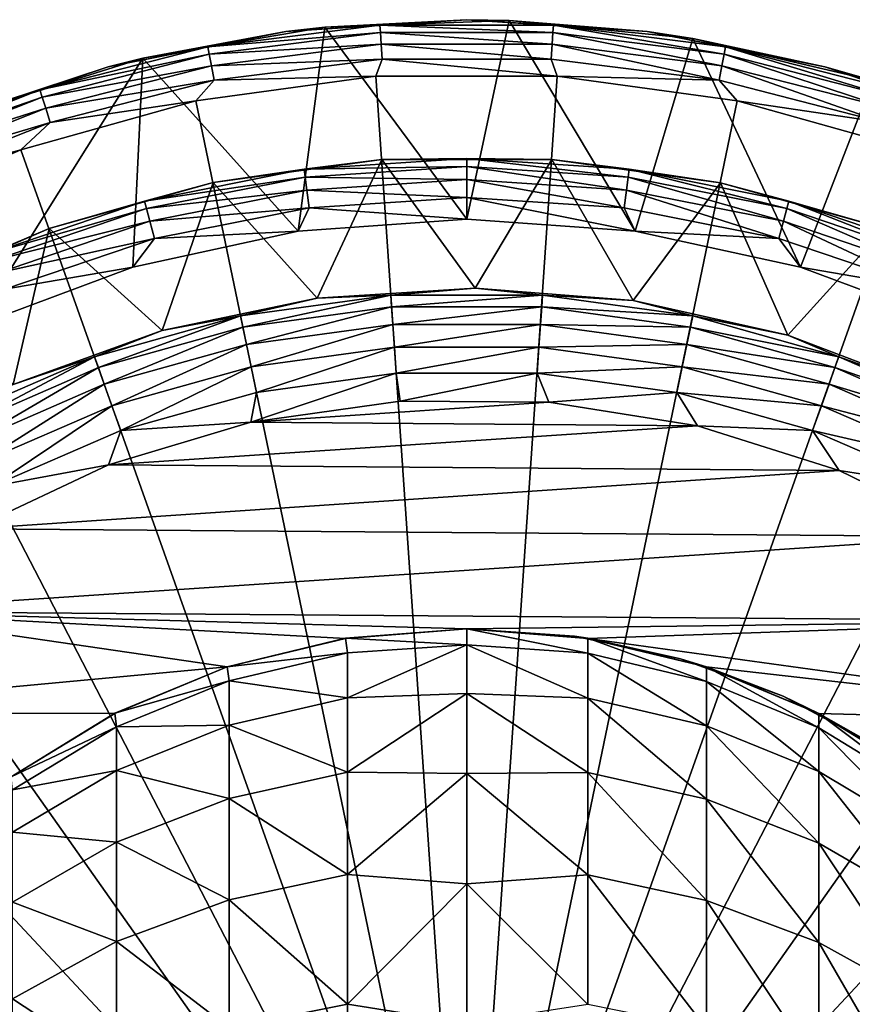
# Model space of a CAD drawing. Header units: metres. Extents: x -263 to 72, y -72 to 102.
# Tile 351 of 355: x -4.04 to 3.48, y 91.11 to 100. Entities that reach past the tile are written whole.
import ezdxf

# ---------------------------------------------------------------- set-up
doc = ezdxf.new("R2010")
doc.units = ezdxf.units.M
doc.layers.add('solid_FREE_STANDING_ONO_SW0004', color=7, linetype='CONTINUOUS')

msp = doc.modelspace()

# ---------------------------------------------------------------- linework, layer by layer
at = {"layer": 'solid_FREE_STANDING_ONO_SW0004'}
for points in [[(-2.337891, 99.755653, 236.769379), (-0.783415, 99.952026, 236.769379), (-1.633124, 99.89286, 236.618362)], [(-0.779148, 99.884201, 236.906418), (-0.783415, 99.952026, 236.769379), (-2.337891, 99.755653, 236.769379)], [(-1.281548, 99.932617, 50.099998), (-1.633124, 99.89286, 236.618362), (-0.001705, 100, 236.618362)], [(-0.783415, 99.952026, 236.769379), (-0.001705, 100, 236.618362), (-1.633124, 99.89286, 236.618362)], [(0.384552, 99.99408, 50.099998), (-1.281548, 99.932617, 50.099998), (-0.001705, 100, 236.618362)], [(0.384552, 99.99408, 50.099998), (0, 98.1987, 50.099998), (-1.281548, 99.932617, 50.099998)], [(-0.783415, 99.952026, 236.769379), (0.783415, 99.952026, 236.769379), (-0.001705, 100, 236.618362)], [(0.779148, 99.884201, 236.906418), (0.783415, 99.952026, 236.769379), (-0.783415, 99.952026, 236.769379)], [(0.779148, 99.884201, 236.906418), (-0.783415, 99.952026, 236.769379), (-0.779148, 99.884201, 236.906418)], [(0.384552, 99.99408, 50.099998), (-0.001705, 100, 236.618362), (1.629745, 99.893303, 236.618362)], [(0.783415, 99.952026, 236.769379), (1.629745, 99.893303, 236.618362), (-0.001705, 100, 236.618362)], [(0.384552, 99.99408, 50.099998), (1.52282, 98.091446, 50.099998), (0, 98.1987, 50.099998)], [(2.04353, 99.830322, 50.099998), (1.52282, 98.091446, 50.099998), (0.384552, 99.99408, 50.099998)], [(2.04353, 99.830322, 50.099998), (0.384552, 99.99408, 50.099998), (1.629745, 99.893303, 236.618362)], [(2.325156, 99.688896, 236.906418), (0.783415, 99.952026, 236.769379), (0.779148, 99.884201, 236.906418)], [(0.783415, 99.952026, 236.769379), (2.337891, 99.755653, 236.769379), (1.629745, 99.893303, 236.618362)], [(2.325156, 99.688896, 236.906418), (2.337891, 99.755653, 236.769379), (0.783415, 99.952026, 236.769379)], [(-2.925143, 99.652924, 50.099998), (-3.236608, 99.573708, 236.618362), (-1.633124, 99.89286, 236.618362)], [(-2.337891, 99.755653, 236.769379), (-1.633124, 99.89286, 236.618362), (-3.236608, 99.573708, 236.618362)], [(-1.281548, 99.932617, 50.099998), (-1.52282, 98.091446, 50.099998), (-2.925143, 99.652924, 50.099998)], [(-1.281548, 99.932617, 50.099998), (-2.925143, 99.652924, 50.099998), (-1.633124, 99.89286, 236.618362)], [(-0.779148, 99.884201, 236.906418), (-2.337891, 99.755653, 236.769379), (-2.325156, 99.688896, 236.906418)], [(-0.779148, 99.884201, 236.906418), (-2.325156, 99.688896, 236.906418), (-0.772479, 99.778198, 237.016495)], [(-1.281548, 99.932617, 50.099998), (0, 98.1987, 50.099998), (-1.52282, 98.091446, 50.099998)], [(-0.779148, 99.884201, 236.906418), (-0.772479, 99.778198, 237.016495), (0.772479, 99.778198, 237.016495)], [(0.779148, 99.884201, 236.906418), (-0.779148, 99.884201, 236.906418), (0.772479, 99.778198, 237.016495)], [(0.779148, 99.884201, 236.906418), (0.772479, 99.778198, 237.016495), (2.305254, 99.584564, 237.016495)], [(2.325156, 99.688896, 236.906418), (0.779148, 99.884201, 236.906418), (2.305254, 99.584564, 237.016495)], [(2.04353, 99.830322, 50.099998), (1.629745, 99.893303, 236.618362), (3.233324, 99.574585, 236.618362)], [(2.337891, 99.755653, 236.769379), (3.233324, 99.574585, 236.618362), (1.629745, 99.893303, 236.618362)], [(-2.325156, 99.688896, 236.906418), (-2.305254, 99.584564, 237.016495), (-0.772479, 99.778198, 237.016495)], [(-0.772479, 99.778198, 237.016495), (-2.305254, 99.584564, 237.016495), (-0.764032, 99.643944, 237.08931)], [(-0.772479, 99.778198, 237.016495), (-0.764032, 99.643944, 237.08931), (0.764032, 99.643944, 237.08931)], [(0.772479, 99.778198, 237.016495), (-0.772479, 99.778198, 237.016495), (0.764032, 99.643944, 237.08931)], [(0.772479, 99.778198, 237.016495), (0.764032, 99.643944, 237.08931), (2.280047, 99.452423, 237.08931)], [(2.305254, 99.584564, 237.016495), (0.772479, 99.778198, 237.016495), (2.280047, 99.452423, 237.08931)], [(2.04353, 99.830322, 50.099998), (3.014173, 97.765327, 50.099998), (1.52282, 98.091446, 50.099998)], [(3.666486, 99.45018, 50.099998), (3.014173, 97.765327, 50.099998), (2.04353, 99.830322, 50.099998)], [(3.666486, 99.45018, 50.099998), (2.04353, 99.830322, 50.099998), (3.233324, 99.574585, 236.618362)], [(-3.855496, 99.365997, 236.769379), (-2.337891, 99.755653, 236.769379), (-3.236608, 99.573708, 236.618362)], [(-2.325156, 99.688896, 236.906418), (-2.337891, 99.755653, 236.769379), (-3.855496, 99.365997, 236.769379)], [(-2.325156, 99.688896, 236.906418), (-3.855496, 99.365997, 236.769379), (-3.834495, 99.301361, 236.906418)], [(-2.325156, 99.688896, 236.906418), (-3.834495, 99.301361, 236.906418), (-2.305254, 99.584564, 237.016495)], [(2.325156, 99.688896, 236.906418), (2.305254, 99.584564, 237.016495), (3.801673, 99.200348, 237.016495)], [(3.834495, 99.301361, 236.906418), (2.337891, 99.755653, 236.769379), (2.325156, 99.688896, 236.906418)], [(3.834495, 99.301361, 236.906418), (2.325156, 99.688896, 236.906418), (3.801673, 99.200348, 237.016495)], [(2.337891, 99.755653, 236.769379), (3.855496, 99.365997, 236.769379), (3.233324, 99.574585, 236.618362)], [(3.834495, 99.301361, 236.906418), (3.855496, 99.365997, 236.769379), (2.337891, 99.755653, 236.769379)], [(-2.925143, 99.652924, 50.099998), (-4.44509, 97.233391, 50.099998), (-4.515787, 99.154213, 50.099998)], [(-2.925143, 99.652924, 50.099998), (-4.515787, 99.154213, 50.099998), (-3.236608, 99.573708, 236.618362)], [(-2.925143, 99.652924, 50.099998), (-3.014173, 97.765327, 50.099998), (-4.44509, 97.233391, 50.099998)], [(-3.834495, 99.301361, 236.906418), (-3.801673, 99.200348, 237.016495), (-2.305254, 99.584564, 237.016495)], [(-2.305254, 99.584564, 237.016495), (-3.801673, 99.200348, 237.016495), (-2.280047, 99.452423, 237.08931)], [(-2.925143, 99.652924, 50.099998), (-1.52282, 98.091446, 50.099998), (-3.014173, 97.765327, 50.099998)], [(-2.305254, 99.584564, 237.016495), (-2.280047, 99.452423, 237.08931), (-0.764032, 99.643944, 237.08931)], [(-0.764032, 99.643944, 237.08931), (-2.280047, 99.452423, 237.08931), (-0.821723, 99.490204, 237.118027)], [(-0.764032, 99.643944, 237.08931), (-0.821723, 99.490204, 237.118027), (0.818452, 99.490425, 237.118027)], [(0.764032, 99.643944, 237.08931), (-0.764032, 99.643944, 237.08931), (0.818452, 99.490425, 237.118027)], [(2.280047, 99.452423, 237.08931), (0.764032, 99.643944, 237.08931), (0.818452, 99.490425, 237.118027)], [(2.305254, 99.584564, 237.016495), (2.280047, 99.452423, 237.08931), (3.760104, 99.072411, 237.08931)], [(3.801673, 99.200348, 237.016495), (2.305254, 99.584564, 237.016495), (3.760104, 99.072411, 237.08931)], [(-4.515787, 99.154213, 50.099998), (-4.784723, 99.048004, 236.618362), (-3.236608, 99.573708, 236.618362)], [(-3.855496, 99.365997, 236.769379), (-3.236608, 99.573708, 236.618362), (-4.784723, 99.048004, 236.618362)], [(3.666486, 99.45018, 50.099998), (3.233324, 99.574585, 236.618362), (4.781588, 99.049301, 236.618362)], [(3.855496, 99.365997, 236.769379), (4.781588, 99.049301, 236.618362), (3.233324, 99.574585, 236.618362)], [(-3.801673, 99.200348, 237.016495), (-3.760104, 99.072411, 237.08931), (-2.280047, 99.452423, 237.08931)], [(-2.280047, 99.452423, 237.08931), (-3.760104, 99.072411, 237.08931), (-2.446594, 99.266663, 237.118027)], [(-2.280047, 99.452423, 237.08931), (-2.446594, 99.266663, 237.118027), (-0.821723, 99.490204, 237.118027)], [(0, 87.5, 237.338333), (-0.821723, 99.490204, 237.118027), (-2.446594, 99.266663, 237.118027)], [(0, 87.5, 237.338333), (0.818452, 99.490425, 237.118027), (-0.821723, 99.490204, 237.118027)], [(0, 87.5, 237.338333), (2.443388, 99.267326, 237.118027), (0.818452, 99.490425, 237.118027)], [(2.280047, 99.452423, 237.08931), (0.818452, 99.490425, 237.118027), (2.443388, 99.267326, 237.118027)], [(3.760104, 99.072411, 237.08931), (2.280047, 99.452423, 237.08931), (2.443388, 99.267326, 237.118027)], [(3.666486, 99.45018, 50.099998), (4.44509, 97.233391, 50.099998), (3.014173, 97.765327, 50.099998)], [(-5.312298, 98.789207, 236.769379), (-3.855496, 99.365997, 236.769379), (-4.784723, 99.048004, 236.618362)], [(-3.834495, 99.301361, 236.906418), (-3.855496, 99.365997, 236.769379), (-5.312298, 98.789207, 236.769379)], [(-3.834495, 99.301361, 236.906418), (-5.312298, 98.789207, 236.769379), (-5.283361, 98.727715, 236.906418)], [(-3.834495, 99.301361, 236.906418), (-5.283361, 98.727715, 236.906418), (-3.801673, 99.200348, 237.016495)], [(-3.760104, 99.072411, 237.08931), (-4.025899, 98.823967, 237.118027), (-2.446594, 99.266663, 237.118027)], [(0, 87.5, 237.338333), (-2.446594, 99.266663, 237.118027), (-4.025899, 98.823967, 237.118027)], [(0, 87.5, 237.338333), (4.022824, 98.825066, 237.118027), (2.443388, 99.267326, 237.118027)], [(3.760104, 99.072411, 237.08931), (2.443388, 99.267326, 237.118027), (4.022824, 98.825066, 237.118027)], [(-5.283361, 98.727715, 236.906418), (-5.238139, 98.631615, 237.016495), (-3.801673, 99.200348, 237.016495)], [(-3.801673, 99.200348, 237.016495), (-5.238139, 98.631615, 237.016495), (-3.760104, 99.072411, 237.08931)], [(-5.238139, 98.631615, 237.016495), (-5.180862, 98.509895, 237.08931), (-3.760104, 99.072411, 237.08931)], [(-3.760104, 99.072411, 237.08931), (-5.180862, 98.509895, 237.08931), (-4.025899, 98.823967, 237.118027)], [(-5.180862, 98.509895, 237.08931), (-5.530223, 98.170372, 237.118027), (-4.025899, 98.823967, 237.118027)], [(0, 87.5, 237.338333), (-4.025899, 98.823967, 237.118027), (-5.530223, 98.170372, 237.118027)], [(0, 87.5, 237.338333), (5.527317, 98.171875, 237.118027), (4.022824, 98.825066, 237.118027)], [(-2.29004, 98.52861, 49.1651), (-0.76711, 98.737709, 49.1651), (-1.350506, 97.485641, 15.1651)], [(-1.467826, 98.649246, 49.394096), (-0.76711, 98.737709, 49.1651), (-2.29004, 98.52861, 49.1651)], [(0, 98.745453, 49.394096), (-0.76711, 98.737709, 49.1651), (-1.467826, 98.649246, 49.394096)], [(0, 98.745453, 49.394096), (-1.467826, 98.649246, 49.394096), (0, 98.674889, 49.613689)], [(-0.76711, 98.737709, 49.1651), (0.077317, 97.576256, 15.1651), (-1.350506, 97.485641, 15.1651)], [(0, 98.745453, 49.394096), (0.770105, 98.737503, 49.1651), (-0.76711, 98.737709, 49.1651)], [(-0.76711, 98.737709, 49.1651), (0.770105, 98.737503, 49.1651), (0.077317, 97.576256, 15.1651)], [(1.467826, 98.649246, 49.394096), (0.770105, 98.737503, 49.1651), (0, 98.745453, 49.394096)], [(0, 98.745453, 49.394096), (0, 98.674889, 49.613689), (1.458616, 98.579285, 49.613689)], [(1.467826, 98.649246, 49.394096), (0, 98.745453, 49.394096), (1.458616, 98.579285, 49.613689)], [(0.770105, 98.737503, 49.1651), (1.503581, 97.463745, 15.1651), (0.077317, 97.576256, 15.1651)], [(0.770105, 98.737503, 49.1651), (2.292977, 98.528, 49.1651), (1.503581, 97.463745, 15.1651)], [(1.467826, 98.649246, 49.394096), (2.292977, 98.528, 49.1651), (0.770105, 98.737503, 49.1651)], [(-1.467826, 98.649246, 49.394096), (-2.29004, 98.52861, 49.1651), (-2.910537, 98.362274, 49.394096)], [(-1.467826, 98.649246, 49.394096), (-2.910537, 98.362274, 49.394096), (-1.458616, 98.579285, 49.613689)], [(-1.467826, 98.649246, 49.394096), (-1.458616, 98.579285, 49.613689), (0, 98.674889, 49.613689)], [(0, 98.674889, 49.613689), (-1.458616, 98.579285, 49.613689), (0, 98.555893, 49.811272)], [(0, 98.674889, 49.613689), (0, 98.555893, 49.811272), (1.443083, 98.461304, 49.811272)], [(1.458616, 98.579285, 49.613689), (0, 98.674889, 49.613689), (1.443083, 98.461304, 49.811272)], [(1.467826, 98.649246, 49.394096), (1.458616, 98.579285, 49.613689), (2.892274, 98.294113, 49.613689)], [(2.910537, 98.362274, 49.394096), (2.292977, 98.528, 49.1651), (1.467826, 98.649246, 49.394096)], [(2.910537, 98.362274, 49.394096), (1.467826, 98.649246, 49.394096), (2.892274, 98.294113, 49.613689)], [(-3.770322, 98.114105, 49.1651), (-2.29004, 98.52861, 49.1651), (-2.751104, 97.193726, 15.1651)], [(-2.910537, 98.362274, 49.394096), (-2.29004, 98.52861, 49.1651), (-3.770322, 98.114105, 49.1651)], [(-2.910537, 98.362274, 49.394096), (-2.892274, 98.294113, 49.613689), (-1.458616, 98.579285, 49.613689)], [(-1.458616, 98.579285, 49.613689), (-2.892274, 98.294113, 49.613689), (-1.443083, 98.461304, 49.811272)], [(-2.29004, 98.52861, 49.1651), (-1.350506, 97.485641, 15.1651), (-2.751104, 97.193726, 15.1651)], [(-1.458616, 98.579285, 49.613689), (-1.443083, 98.461304, 49.811272), (0, 98.555893, 49.811272)], [(0, 98.555893, 49.811272), (-1.443083, 98.461304, 49.811272), (0, 98.394791, 49.976337)], [(0, 98.555893, 49.811272), (0, 98.394791, 49.976337), (1.422055, 98.301582, 49.976337)], [(1.443083, 98.461304, 49.811272), (0, 98.555893, 49.811272), (1.422055, 98.301582, 49.976337)], [(1.458616, 98.579285, 49.613689), (1.443083, 98.461304, 49.811272), (2.861475, 98.179169, 49.811272)], [(2.892274, 98.294113, 49.613689), (1.458616, 98.579285, 49.613689), (2.861475, 98.179169, 49.811272)], [(2.292977, 98.528, 49.1651), (2.899534, 97.150368, 15.1651), (1.503581, 97.463745, 15.1651)], [(2.292977, 98.528, 49.1651), (3.773143, 98.113106, 49.1651), (2.899534, 97.150368, 15.1651)], [(2.910537, 98.362274, 49.394096), (3.773143, 98.113106, 49.1651), (2.292977, 98.528, 49.1651)], [(-2.892274, 98.294113, 49.613689), (-2.861475, 98.179169, 49.811272), (-1.443083, 98.461304, 49.811272)], [(-1.443083, 98.461304, 49.811272), (-2.861475, 98.179169, 49.811272), (-1.422055, 98.301582, 49.976337)], [(-1.443083, 98.461304, 49.811272), (-1.422055, 98.301582, 49.976337), (0, 98.394791, 49.976337)], [(1.443083, 98.461304, 49.811272), (1.422055, 98.301582, 49.976337), (2.819778, 98.02356, 49.976337)], [(2.861475, 98.179169, 49.811272), (1.443083, 98.461304, 49.811272), (2.819778, 98.02356, 49.976337)], [(-2.910537, 98.362274, 49.394096), (-3.770322, 98.114105, 49.1651), (-4.303448, 97.889442, 49.394096)], [(-2.910537, 98.362274, 49.394096), (-4.303448, 97.889442, 49.394096), (-2.892274, 98.294113, 49.613689)], [(0, 98.1987, 50.099998), (0, 98.394791, 49.976337), (-1.422055, 98.301582, 49.976337)], [(1.52282, 98.091446, 50.099998), (1.422055, 98.301582, 49.976337), (0, 98.394791, 49.976337)], [(0, 98.1987, 50.099998), (1.52282, 98.091446, 50.099998), (0, 98.394791, 49.976337)], [(2.910537, 98.362274, 49.394096), (2.892274, 98.294113, 49.613689), (4.276444, 97.824249, 49.613689)], [(4.303448, 97.889442, 49.394096), (3.773143, 98.113106, 49.1651), (2.910537, 98.362274, 49.394096)], [(4.303448, 97.889442, 49.394096), (2.910537, 98.362274, 49.394096), (4.276444, 97.824249, 49.613689)], [(-4.303448, 97.889442, 49.394096), (-4.276444, 97.824249, 49.613689), (-2.892274, 98.294113, 49.613689)], [(-2.892274, 98.294113, 49.613689), (-4.276444, 97.824249, 49.613689), (-2.861475, 98.179169, 49.811272)], [(-2.861475, 98.179169, 49.811272), (-2.819778, 98.02356, 49.976337), (-1.422055, 98.301582, 49.976337)], [(-1.52282, 98.091446, 50.099998), (-1.422055, 98.301582, 49.976337), (-2.819778, 98.02356, 49.976337)], [(-1.52282, 98.091446, 50.099998), (0, 98.1987, 50.099998), (-1.422055, 98.301582, 49.976337)], [(1.52282, 98.091446, 50.099998), (2.819778, 98.02356, 49.976337), (1.422055, 98.301582, 49.976337)], [(2.892274, 98.294113, 49.613689), (2.861475, 98.179169, 49.811272), (4.230906, 97.71431, 49.811272)], [(4.276444, 97.824249, 49.613689), (2.892274, 98.294113, 49.613689), (4.230906, 97.71431, 49.811272)], [(0, 87.5, 237.338333), (-5.530223, 98.170372, 237.118027), (-6.931546, 97.318039, 237.118027)], [(-4.276444, 97.824249, 49.613689), (-4.230906, 97.71431, 49.811272), (-2.861475, 98.179169, 49.811272)], [(-2.861475, 98.179169, 49.811272), (-4.230906, 97.71431, 49.811272), (-2.819778, 98.02356, 49.976337)], [(0, 87.5, 237.338333), (6.928835, 97.319946, 237.118027), (5.527317, 98.171875, 237.118027)], [(2.861475, 98.179169, 49.811272), (2.819778, 98.02356, 49.976337), (4.169254, 97.565468, 49.976337)], [(4.230906, 97.71431, 49.811272), (2.861475, 98.179169, 49.811272), (4.169254, 97.565468, 49.976337)], [(-5.180371, 97.501915, 49.1651), (-3.770322, 98.114105, 49.1651), (-4.096242, 96.706398, 15.1651)], [(-4.303448, 97.889442, 49.394096), (-3.770322, 98.114105, 49.1651), (-5.180371, 97.501915, 49.1651)], [(-3.770322, 98.114105, 49.1651), (-2.751104, 97.193726, 15.1651), (-4.096242, 96.706398, 15.1651)], [(-3.014173, 97.765327, 50.099998), (-1.52282, 98.091446, 50.099998), (-2.819778, 98.02356, 49.976337)], [(1.52282, 98.091446, 50.099998), (3.014173, 97.765327, 50.099998), (2.819778, 98.02356, 49.976337)], [(3.773143, 98.113106, 49.1651), (4.237036, 96.642456, 15.1651), (2.899534, 97.150368, 15.1651)], [(-4.230906, 97.71431, 49.811272), (-4.169254, 97.565468, 49.976337), (-2.819778, 98.02356, 49.976337)], [(-3.014173, 97.765327, 50.099998), (-2.819778, 98.02356, 49.976337), (-4.169254, 97.565468, 49.976337)], [(3.014173, 97.765327, 50.099998), (4.169254, 97.565468, 49.976337), (2.819778, 98.02356, 49.976337)], [(-4.44509, 97.233391, 50.099998), (-3.014173, 97.765327, 50.099998), (-4.169254, 97.565468, 49.976337)], [(3.014173, 97.765327, 50.099998), (4.44509, 97.233391, 50.099998), (4.169254, 97.565468, 49.976337)], [(-0.684823, 97.511757, 14.913197), (-1.350506, 97.485641, 15.1651), (0.077317, 97.576256, 15.1651)], [(0.684823, 97.511757, 14.913197), (-0.684823, 97.511757, 14.913197), (0.077317, 97.576256, 15.1651)], [(0.684823, 97.511757, 14.913197), (0.077317, 97.576256, 15.1651), (1.503581, 97.463745, 15.1651)], [(-2.041712, 97.325256, 14.913197), (-2.751104, 97.193726, 15.1651), (-1.350506, 97.485641, 15.1651)], [(-0.684823, 97.511757, 14.913197), (-2.041712, 97.325256, 14.913197), (-1.350506, 97.485641, 15.1651)], [(-2.02056, 97.223465, 14.679765), (-2.041712, 97.325256, 14.913197), (-0.684823, 97.511757, 14.913197)], [(-0.677728, 97.408035, 14.679765), (-2.02056, 97.223465, 14.679765), (-0.684823, 97.511757, 14.913197)], [(-0.677728, 97.408035, 14.679765), (-0.684823, 97.511757, 14.913197), (0.684823, 97.511757, 14.913197)], [(0.677728, 97.408035, 14.679765), (-0.677728, 97.408035, 14.679765), (0.684823, 97.511757, 14.913197)], [(0.677728, 97.408035, 14.679765), (0.684823, 97.511757, 14.913197), (2.041712, 97.325256, 14.913197)], [(2.041712, 97.325256, 14.913197), (0.684823, 97.511757, 14.913197), (1.503581, 97.463745, 15.1651)], [(2.041712, 97.325256, 14.913197), (1.503581, 97.463745, 15.1651), (2.899534, 97.150368, 15.1651)], [(-1.988061, 97.067078, 14.480304), (-2.02056, 97.223465, 14.679765), (-0.677728, 97.408035, 14.679765)], [(-0.666828, 97.248672, 14.480304), (-1.988061, 97.067078, 14.480304), (-0.677728, 97.408035, 14.679765)], [(-0.666828, 97.248672, 14.480304), (-0.677728, 97.408035, 14.679765), (0.677728, 97.408035, 14.679765)], [(0.666828, 97.248672, 14.480304), (-0.666828, 97.248672, 14.480304), (0.677728, 97.408035, 14.679765)], [(0.666828, 97.248672, 14.480304), (0.677728, 97.408035, 14.679765), (2.02056, 97.223465, 14.679765)], [(2.02056, 97.223465, 14.679765), (0.677728, 97.408035, 14.679765), (2.041712, 97.325256, 14.913197)], [(0, 87.5, 237.338333), (-6.931546, 97.318039, 237.118027), (-8.203771, 96.282845, 237.118027)], [(-2.041712, 97.325256, 14.913197), (-3.360568, 96.955734, 14.913197), (-2.751104, 97.193726, 15.1651)], [(-3.325752, 96.857765, 14.679765), (-3.360568, 96.955734, 14.913197), (-2.041712, 97.325256, 14.913197)], [(-2.02056, 97.223465, 14.679765), (-3.325752, 96.857765, 14.679765), (-2.041712, 97.325256, 14.913197)], [(0, 87.5, 237.338333), (8.201362, 96.285088, 237.118027), (6.928835, 97.319946, 237.118027)], [(2.02056, 97.223465, 14.679765), (2.041712, 97.325256, 14.913197), (3.360568, 96.955734, 14.913197)], [(3.360568, 96.955734, 14.913197), (2.041712, 97.325256, 14.913197), (2.899534, 97.150368, 15.1651)], [(-3.360568, 96.955734, 14.913197), (-4.096242, 96.706398, 15.1651), (-2.751104, 97.193726, 15.1651)], [(-3.27226, 96.70726, 14.480304), (-3.325752, 96.857765, 14.679765), (-2.02056, 97.223465, 14.679765)], [(-1.988061, 97.067078, 14.480304), (-3.27226, 96.70726, 14.480304), (-2.02056, 97.223465, 14.679765)], [(-1.946338, 96.866295, 14.327839), (-1.988061, 97.067078, 14.480304), (-0.666828, 97.248672, 14.480304)], [(-0.652833, 97.044083, 14.327839), (-1.946338, 96.866295, 14.327839), (-0.666828, 97.248672, 14.480304)], [(-0.652833, 97.044083, 14.327839), (-0.666828, 97.248672, 14.480304), (0.666828, 97.248672, 14.480304)], [(0.652833, 97.044083, 14.327839), (-0.652833, 97.044083, 14.327839), (0.666828, 97.248672, 14.480304)], [(0.652833, 97.044083, 14.327839), (0.666828, 97.248672, 14.480304), (1.988061, 97.067078, 14.480304)], [(1.988061, 97.067078, 14.480304), (0.666828, 97.248672, 14.480304), (2.02056, 97.223465, 14.679765)], [(1.988061, 97.067078, 14.480304), (2.02056, 97.223465, 14.679765), (3.325752, 96.857765, 14.679765)], [(3.325752, 96.857765, 14.679765), (2.02056, 97.223465, 14.679765), (3.360568, 96.955734, 14.913197)], [(3.360568, 96.955734, 14.913197), (2.899534, 97.150368, 15.1651), (4.237036, 96.642456, 15.1651)], [(-3.203587, 96.51403, 14.327839), (-3.27226, 96.70726, 14.480304), (-1.988061, 97.067078, 14.480304)], [(-1.946338, 96.866295, 14.327839), (-3.203587, 96.51403, 14.327839), (-1.988061, 97.067078, 14.480304)], [(-1.898116, 96.634232, 14.232326), (-1.946338, 96.866295, 14.327839), (-0.652833, 97.044083, 14.327839)], [(-0.636658, 96.807617, 14.232326), (-1.898116, 96.634232, 14.232326), (-0.652833, 97.044083, 14.327839)], [(-0.636658, 96.807617, 14.232326), (-0.652833, 97.044083, 14.327839), (0.652833, 97.044083, 14.327839)], [(0.636658, 96.807617, 14.232326), (-0.636658, 96.807617, 14.232326), (0.652833, 97.044083, 14.327839)], [(0.636658, 96.807617, 14.232326), (0.652833, 97.044083, 14.327839), (1.946338, 96.866295, 14.327839)], [(1.946338, 96.866295, 14.327839), (0.652833, 97.044083, 14.327839), (1.988061, 97.067078, 14.480304)], [(1.946338, 96.866295, 14.327839), (1.988061, 97.067078, 14.480304), (3.27226, 96.70726, 14.480304)], [(3.27226, 96.70726, 14.480304), (1.988061, 97.067078, 14.480304), (3.325752, 96.857765, 14.679765)], [(-3.360568, 96.955734, 14.913197), (-4.616823, 96.410065, 14.913197), (-4.096242, 96.706398, 15.1651)], [(-4.568992, 96.317757, 14.679765), (-4.616823, 96.410065, 14.913197), (-3.360568, 96.955734, 14.913197)], [(-3.325752, 96.857765, 14.679765), (-4.568992, 96.317757, 14.679765), (-3.360568, 96.955734, 14.913197)], [(3.325752, 96.857765, 14.679765), (3.360568, 96.955734, 14.913197), (4.616823, 96.410065, 14.913197)], [(4.616823, 96.410065, 14.913197), (3.360568, 96.955734, 14.913197), (4.237036, 96.642456, 15.1651)], [(-4.495504, 96.175926, 14.480304), (-4.568992, 96.317757, 14.679765), (-3.325752, 96.857765, 14.679765)], [(-3.27226, 96.70726, 14.480304), (-4.495504, 96.175926, 14.480304), (-3.325752, 96.857765, 14.679765)], [(-3.124215, 96.290695, 14.232326), (-3.203587, 96.51403, 14.327839), (-1.946338, 96.866295, 14.327839)], [(-1.898116, 96.634232, 14.232326), (-3.124215, 96.290695, 14.232326), (-1.946338, 96.866295, 14.327839)], [(1.898116, 96.634232, 14.232326), (0.636658, 96.807617, 14.232326), (1.946338, 96.866295, 14.327839)], [(1.898116, 96.634232, 14.232326), (1.946338, 96.866295, 14.327839), (3.203587, 96.51403, 14.327839)], [(3.203587, 96.51403, 14.327839), (1.946338, 96.866295, 14.327839), (3.27226, 96.70726, 14.480304)], [(3.27226, 96.70726, 14.480304), (3.325752, 96.857765, 14.679765), (4.568992, 96.317757, 14.679765)], [(4.568992, 96.317757, 14.679765), (3.325752, 96.857765, 14.679765), (4.616823, 96.410065, 14.913197)], [(-0.636658, 96.807617, 14.232326), (-0.601776, 96.556129, 14.2), (-1.9478, 96.364334, 14.2)], [(-0.636658, 96.807617, 14.232326), (-1.9478, 96.364334, 14.2), (-1.898116, 96.634232, 14.232326)], [(0.636658, 96.807617, 14.232326), (-0.601776, 96.556129, 14.2), (-0.636658, 96.807617, 14.232326)], [(0.636658, 96.807617, 14.232326), (0.740495, 96.545845, 14.2), (-0.601776, 96.556129, 14.2)], [(1.898116, 96.634232, 14.232326), (0.740495, 96.545845, 14.2), (0.636658, 96.807617, 14.232326)], [(-4.401158, 95.993851, 14.327839), (-4.495504, 96.175926, 14.480304), (-3.27226, 96.70726, 14.480304)], [(-3.203587, 96.51403, 14.327839), (-4.401158, 95.993851, 14.327839), (-3.27226, 96.70726, 14.480304)], [(3.203587, 96.51403, 14.327839), (3.27226, 96.70726, 14.480304), (4.495504, 96.175926, 14.480304)], [(4.495504, 96.175926, 14.480304), (3.27226, 96.70726, 14.480304), (4.568992, 96.317757, 14.679765)], [(-1.898116, 96.634232, 14.232326), (-1.9478, 96.364334, 14.2), (-3.124215, 96.290695, 14.232326)], [(1.898116, 96.634232, 14.232326), (2.083408, 96.33345, 14.2), (0.740495, 96.545845, 14.2)], [(3.124215, 96.290695, 14.232326), (2.083408, 96.33345, 14.2), (1.898116, 96.634232, 14.232326)], [(3.124215, 96.290695, 14.232326), (1.898116, 96.634232, 14.232326), (3.203587, 96.51403, 14.327839)], [(-4.292116, 95.783409, 14.232326), (-4.401158, 95.993851, 14.327839), (-3.203587, 96.51403, 14.327839)], [(-3.124215, 96.290695, 14.232326), (-4.292116, 95.783409, 14.232326), (-3.203587, 96.51403, 14.327839)], [(-1.9478, 96.364334, 14.2), (-0.601776, 96.556129, 14.2), (0.740495, 96.545845, 14.2)], [(-1.9478, 96.364334, 14.2), (0.740495, 96.545845, 14.2), (2.083408, 96.33345, 14.2)], [(3.124215, 96.290695, 14.232326), (3.203587, 96.51403, 14.327839), (4.401158, 95.993851, 14.327839)], [(4.401158, 95.993851, 14.327839), (3.203587, 96.51403, 14.327839), (4.495504, 96.175926, 14.480304)], [(-3.234402, 95.980553, 14.2), (-1.9478, 96.364334, 14.2), (2.083408, 96.33345, 14.2)], [(-3.124215, 96.290695, 14.232326), (-1.9478, 96.364334, 14.2), (-3.234402, 95.980553, 14.2)], [(-3.234402, 95.980553, 14.2), (2.083408, 96.33345, 14.2), (3.363957, 95.93, 14.2)], [(3.124215, 96.290695, 14.232326), (3.363957, 95.93, 14.2), (2.083408, 96.33345, 14.2)], [(0, 87.5, 237.338333), (-8.203771, 96.282845, 237.118027), (-9.3232, 95.084068, 237.118027)], [(-3.124215, 96.290695, 14.232326), (-3.234402, 95.980553, 14.2), (-4.292116, 95.783409, 14.232326)], [(0, 87.5, 237.338333), (9.321238, 95.086479, 237.118027), (8.201362, 96.285088, 237.118027)], [(4.292116, 95.783409, 14.232326), (3.363957, 95.93, 14.2), (3.124215, 96.290695, 14.232326)], [(4.292116, 95.783409, 14.232326), (3.124215, 96.290695, 14.232326), (4.401158, 95.993851, 14.327839)], [(-4.463964, 95.401848, 14.2), (-3.234402, 95.980553, 14.2), (3.363957, 95.93, 14.2)], [(-4.292116, 95.783409, 14.232326), (-3.234402, 95.980553, 14.2), (-4.463964, 95.401848, 14.2)], [(-4.463964, 95.401848, 14.2), (3.363957, 95.93, 14.2), (4.584479, 95.332542, 14.2)], [(4.292116, 95.783409, 14.232326), (4.584479, 95.332542, 14.2), (3.363957, 95.93, 14.2)], [(-5.582326, 94.657066, 14.2), (-4.463964, 95.401848, 14.2), (4.584479, 95.332542, 14.2)], [(-5.582326, 94.657066, 14.2), (4.584479, 95.332542, 14.2), (5.691279, 94.570732, 14.2)], [(0, 87.5, 237.338333), (-9.3232, 95.084068, 237.118027), (-10.268987, 93.744041, 237.118027)], [(0, 87.5, 237.338333), (10.267349, 93.746735, 237.118027), (9.321238, 95.086479, 237.118027)], [(-6.586733, 93.743134, 14.2), (-5.582326, 94.657066, 14.2), (-2.163225, 94.157364, 14.2)], [(-5.582326, 94.657066, 14.2), (-0.00002, 94.5, 14.2), (-1.094878, 94.412231, 14.2)], [(-5.582326, 94.657066, 14.2), (5.691279, 94.570732, 14.2), (-0.00002, 94.5, 14.2)], [(-5.582326, 94.657066, 14.2), (-1.094878, 94.412231, 14.2), (-2.163225, 94.157364, 14.2)], [(5.691279, 94.570732, 14.2), (1.094843, 94.412231, 14.2), (-0.00002, 94.5, 14.2)], [(5.691279, 94.570732, 14.2), (6.681564, 93.641541, 14.2), (1.094843, 94.412231, 14.2)], [(-1.095041, 94.413818, -417.700012), (0, 94.5, -45.861816), (0, 94.5, -417.700012)], [(-0.00002, 94.5, 14.2), (0, 94.5, -45.861816), (-1.095041, 94.413818, -417.700012)], [(0, 94.353554, -420.214417), (-1.095041, 94.413818, -417.700012), (0, 94.5, -417.700012)], [(-1.094878, 94.412231, 14.2), (-0.00002, 94.5, 14.2), (-1.095041, 94.413818, -417.700012)], [(-0.00002, 94.5, 14.2), (1.094843, 94.412231, 14.2), (0, 94.5, -45.861816)], [(0, 94.5, -417.700012), (0, 94.5, -45.861816), (0.974004, 94.431908, -45.501122)], [(1.094843, 94.412231, 14.2), (0.974004, 94.431908, -45.501122), (0, 94.5, -45.861816)], [(1.095041, 94.413818, -417.700012), (0, 94.5, -417.700012), (0.974004, 94.431908, -45.501122)], [(1.095041, 94.278175, -420.115356), (0, 94.5, -417.700012), (1.095041, 94.413818, -417.700012)], [(1.095041, 94.278175, -420.115356), (0, 94.353554, -420.214417), (0, 94.5, -417.700012)], [(1.095041, 94.413818, -417.700012), (0.974004, 94.431908, -45.501122), (1.930652, 94.228493, -45.109749)], [(1.094843, 94.412231, 14.2), (1.930652, 94.228493, -45.109749), (0.974004, 94.431908, -45.501122)], [(-2.163225, 94.157364, 14.2), (-1.094878, 94.412231, 14.2), (-2.163119, 94.157394, -417.700012)], [(-1.094878, 94.412231, 14.2), (-1.095041, 94.413818, -417.700012), (-2.163119, 94.157394, -417.700012)], [(-1.075489, 94.281227, -420.115692), (-2.163119, 94.157394, -417.700012), (-1.095041, 94.413818, -417.700012)], [(0, 94.353554, -420.214417), (-1.075489, 94.281227, -420.115692), (-1.095041, 94.413818, -417.700012)], [(0, 94.353554, -420.214417), (0, 93.916191, -422.694824), (-1.075489, 93.875946, -422.501007)], [(0, 94.353554, -420.214417), (-1.075489, 93.875946, -422.501007), (-1.075489, 94.281227, -420.115692)], [(1.095041, 94.278175, -420.115356), (1.095041, 93.872955, -422.500305), (0, 94.353554, -420.214417)], [(1.095041, 93.872955, -422.500305), (0, 93.916191, -422.694824), (0, 94.353554, -420.214417)], [(1.094843, 94.412231, 14.2), (2.163193, 94.157372, 14.2), (1.930652, 94.228493, -45.109749)], [(6.681564, 93.641541, 14.2), (2.163193, 94.157372, 14.2), (1.094843, 94.412231, 14.2)], [(2.164165, 94.157059, -417.700012), (1.095041, 94.413818, -417.700012), (1.930652, 94.228493, -45.109749)], [(2.164165, 94.023026, -420.086609), (1.095041, 94.413818, -417.700012), (2.164165, 94.157059, -417.700012)], [(2.164165, 94.023026, -420.086609), (1.095041, 94.278175, -420.115356), (1.095041, 94.413818, -417.700012)], [(-1.075489, 94.281227, -420.115692), (-2.145334, 94.029083, -420.08728), (-2.163119, 94.157394, -417.700012)], [(-1.075489, 94.281227, -420.115692), (-1.075489, 93.875946, -422.501007), (-2.145334, 94.029083, -420.08728)], [(2.164165, 94.023026, -420.086609), (2.164165, 93.622627, -422.443176), (1.095041, 94.278175, -420.115356)], [(2.164165, 93.622627, -422.443176), (1.095041, 93.872955, -422.500305), (1.095041, 94.278175, -420.115356)], [(2.164165, 94.157059, -417.700012), (1.930652, 94.228493, -45.109749), (2.856906, 93.890465, -44.679501)], [(2.163193, 94.157372, 14.2), (2.856906, 93.890465, -44.679501), (1.930652, 94.228493, -45.109749)], [(-6.586733, 93.743134, 14.2), (-2.163225, 94.157364, 14.2), (-3.177175, 93.735687, 14.2)], [(-2.163225, 94.157364, 14.2), (-2.163119, 94.157394, -417.700012), (-3.177933, 93.737045, -417.700012)], [(-2.145334, 94.029083, -420.08728), (-3.177933, 93.737045, -417.700012), (-2.163119, 94.157394, -417.700012)], [(-3.177175, 93.735687, 14.2), (-2.163225, 94.157364, 14.2), (-3.177933, 93.737045, -417.700012)], [(2.163193, 94.157372, 14.2), (3.177132, 93.73571, 14.2), (2.856906, 93.890465, -44.679501)], [(6.681564, 93.641541, 14.2), (3.177132, 93.73571, 14.2), (2.163193, 94.157372, 14.2)], [(3.179893, 93.736046, -417.700012), (2.164165, 94.157059, -417.700012), (2.856906, 93.890465, -44.679501)], [(3.179893, 93.604668, -420.039459), (2.164165, 94.157059, -417.700012), (3.179893, 93.736046, -417.700012)], [(3.179893, 93.604668, -420.039459), (2.164165, 94.023026, -420.086609), (2.164165, 94.157059, -417.700012)], [(-2.145334, 94.029083, -420.08728), (-3.162248, 93.613579, -420.040466), (-3.177933, 93.737045, -417.700012)], [(-2.145334, 94.029083, -420.08728), (-2.145334, 93.628571, -422.44455), (-3.162248, 93.613579, -420.040466)], [(-1.075489, 93.875946, -422.501007), (-2.145334, 93.628571, -422.44455), (-2.145334, 94.029083, -420.08728)], [(3.179893, 93.604668, -420.039459), (3.179893, 93.212173, -422.349487), (2.164165, 94.023026, -420.086609)], [(3.179893, 93.212173, -422.349487), (2.164165, 93.622627, -422.443176), (2.164165, 94.023026, -420.086609)], [(0, 93.916191, -422.694824), (0, 93.193825, -425.107697), (-1.075489, 93.206139, -424.825928)], [(0, 93.916191, -422.694824), (-1.075489, 93.206139, -424.825928), (-1.075489, 93.875946, -422.501007)], [(1.095041, 93.872955, -422.500305), (1.095041, 93.203247, -424.824921), (0, 93.916191, -422.694824)], [(1.095041, 93.203247, -424.824921), (0, 93.193825, -425.107697), (0, 93.916191, -422.694824)], [(-1.075489, 93.875946, -422.501007), (-1.075489, 93.206139, -424.825928), (-2.145334, 93.628571, -422.44455)], [(2.164165, 92.960892, -424.740112), (1.095041, 93.203247, -424.824921), (1.095041, 93.872955, -422.500305)], [(2.164165, 93.622627, -422.443176), (2.164165, 92.960892, -424.740112), (1.095041, 93.872955, -422.500305)], [(3.179893, 93.736046, -417.700012), (2.856906, 93.890465, -44.679501), (3.71716, 93.431503, -44.234966)], [(3.177132, 93.73571, 14.2), (3.71716, 93.431503, -44.234966), (2.856906, 93.890465, -44.679501)], [(0, 87.5, 237.338333), (-10.268987, 93.744041, 237.118027), (-11.023514, 92.28772, 237.118027)], [(-6.586733, 93.743134, 14.2), (-3.177175, 93.735687, 14.2), (-4.114338, 93.163231, 14.2)], [(-3.177175, 93.735687, 14.2), (-3.177933, 93.737045, -417.700012), (-4.114497, 93.163116, -417.700012)], [(-3.162248, 93.613579, -420.040466), (-4.114497, 93.163116, -417.700012), (-3.177933, 93.737045, -417.700012)], [(-4.114338, 93.163231, 14.2), (-3.177175, 93.735687, 14.2), (-4.114497, 93.163116, -417.700012)], [(0, 87.5, 237.338333), (11.021955, 92.291313, 237.118027), (10.267349, 93.746735, 237.118027)], [(3.177132, 93.73571, 14.2), (4.114285, 93.163277, 14.2), (3.71716, 93.431503, -44.234966)], [(6.681564, 93.641541, 14.2), (4.114285, 93.163277, 14.2), (3.177132, 93.73571, 14.2)], [(4.117165, 93.161179, -417.700012), (3.179893, 93.736046, -417.700012), (3.71716, 93.431503, -44.234966)], [(4.117165, 93.033409, -419.975098), (3.179893, 93.736046, -417.700012), (4.117165, 93.161179, -417.700012)], [(4.117165, 93.033409, -419.975098), (3.179893, 93.604668, -420.039459), (3.179893, 93.736046, -417.700012)], [(-2.145334, 93.628571, -422.44455), (-2.145334, 92.966644, -424.742126), (-3.162248, 93.220917, -422.351501)], [(-2.145334, 93.628571, -422.44455), (-3.162248, 93.220917, -422.351501), (-3.162248, 93.613579, -420.040466)], [(-1.075489, 93.206139, -424.825928), (-2.145334, 92.966644, -424.742126), (-2.145334, 93.628571, -422.44455)], [(-3.162248, 93.613579, -420.040466), (-4.101142, 93.04496, -419.97641), (-4.114497, 93.163116, -417.700012)], [(-3.162248, 93.613579, -420.040466), (-3.162248, 93.220917, -422.351501), (-4.101142, 93.04496, -419.97641)], [(3.179893, 92.563507, -424.601074), (2.164165, 92.960892, -424.740112), (2.164165, 93.622627, -422.443176)], [(3.179893, 93.212173, -422.349487), (3.179893, 92.563507, -424.601074), (2.164165, 93.622627, -422.443176)], [(4.117165, 93.033409, -419.975098), (4.117165, 92.651718, -422.221588), (3.179893, 93.604668, -420.039459)], [(4.117165, 92.651718, -422.221588), (3.179893, 93.212173, -422.349487), (3.179893, 93.604668, -420.039459)], [(-3.162248, 93.220917, -422.351501), (-3.162248, 92.571968, -424.604034), (-4.101142, 92.663048, -422.224152)], [(-3.162248, 93.220917, -422.351501), (-4.101142, 92.663048, -422.224152), (-4.101142, 93.04496, -419.97641)], [(-2.145334, 92.966644, -424.742126), (-3.162248, 92.571968, -424.604034), (-3.162248, 93.220917, -422.351501)], [(-1.075489, 93.206139, -424.825928), (-1.075489, 92.280243, -427.061249), (-2.145334, 92.966644, -424.742126)], [(0, 93.193825, -425.107697), (-1.075489, 92.280243, -427.061249), (-1.075489, 93.206139, -424.825928)], [(0, 93.193825, -425.107697), (0, 92.196228, -427.42038), (-1.075489, 92.280243, -427.061249)], [(1.095041, 93.203247, -424.824921), (1.095041, 92.277473, -427.059937), (0, 93.193825, -425.107697)], [(1.095041, 92.277473, -427.059937), (0, 92.196228, -427.42038), (0, 93.193825, -425.107697)], [(2.164165, 92.046143, -426.948517), (1.095041, 92.277473, -427.059937), (1.095041, 93.203247, -424.824921)], [(2.164165, 92.960892, -424.740112), (2.164165, 92.046143, -426.948517), (1.095041, 93.203247, -424.824921)], [(4.117165, 92.651718, -422.221588), (4.117165, 92.020897, -424.411194), (3.179893, 93.212173, -422.349487)], [(4.117165, 92.020897, -424.411194), (3.179893, 92.563507, -424.601074), (3.179893, 93.212173, -422.349487)], [(-2.145334, 92.966644, -424.742126), (-2.145334, 92.051628, -426.951172), (-3.162248, 92.571968, -424.604034)], [(-1.075489, 92.280243, -427.061249), (-2.145334, 92.051628, -426.951172), (-2.145334, 92.966644, -424.742126)], [(3.179893, 91.666824, -426.765839), (2.164165, 92.046143, -426.948517), (2.164165, 92.960892, -424.740112)], [(3.179893, 92.563507, -424.601074), (3.179893, 91.666824, -426.765839), (2.164165, 92.960892, -424.740112)], [(-3.162248, 92.571968, -424.604034), (-4.101142, 92.031868, -424.415039), (-4.101142, 92.663048, -422.224152)], [(-3.162248, 92.571968, -424.604034), (-3.162248, 91.674904, -426.769745), (-4.101142, 92.031868, -424.415039)], [(-2.145334, 92.051628, -426.951172), (-3.162248, 91.674904, -426.769745), (-3.162248, 92.571968, -424.604034)], [(4.117165, 92.020897, -424.411194), (4.117165, 91.148888, -426.516418), (3.179893, 92.563507, -424.601074)], [(4.117165, 91.148888, -426.516418), (3.179893, 91.666824, -426.765839), (3.179893, 92.563507, -424.601074)], [(0, 87.5, 237.338333), (-11.023514, 92.28772, 237.118027), (-11.57273, 90.742233, 237.118027)], [(-1.075489, 92.280243, -427.061249), (-1.075489, 91.109886, -429.178864), (-2.145334, 92.051628, -426.951172)], [(0, 92.196228, -427.42038), (-1.075489, 91.109886, -429.178864), (-1.075489, 92.280243, -427.061249)], [(0, 87.5, 237.338333), (11.571659, 90.746056, 237.118027), (11.021955, 92.291313, 237.118027)], [(1.095041, 92.277473, -427.059937), (1.095041, 91.107285, -429.177216), (0, 92.196228, -427.42038)], [(2.164165, 90.889877, -429.040619), (1.095041, 91.107285, -429.177216), (1.095041, 92.277473, -427.059937)], [(2.164165, 92.046143, -426.948517), (2.164165, 90.889877, -429.040619), (1.095041, 92.277473, -427.059937)], [(0, 92.196228, -427.42038), (0, 90.936897, -429.601593), (-1.075489, 91.109886, -429.178864)], [(1.095041, 91.107285, -429.177216), (0, 90.936897, -429.601593), (0, 92.196228, -427.42038)], [(-3.162248, 91.674904, -426.769745), (-4.101142, 91.159355, -426.521454), (-4.101142, 92.031868, -424.415039)], [(-2.145334, 92.051628, -426.951172), (-2.145334, 90.895035, -429.043854), (-3.162248, 91.674904, -426.769745)], [(-1.075489, 91.109886, -429.178864), (-2.145334, 90.895035, -429.043854), (-2.145334, 92.051628, -426.951172)], [(3.179893, 90.533401, -428.81662), (2.164165, 90.889877, -429.040619), (2.164165, 92.046143, -426.948517)], [(3.179893, 91.666824, -426.765839), (3.179893, 90.533401, -428.81662), (2.164165, 92.046143, -426.948517)], [(-3.162248, 91.674904, -426.769745), (-3.162248, 90.540993, -428.821411), (-4.101142, 91.159355, -426.521454)], [(-2.145334, 90.895035, -429.043854), (-3.162248, 90.540993, -428.821411), (-3.162248, 91.674904, -426.769745)], [(4.117165, 91.148888, -426.516418), (4.117165, 90.046646, -428.510773), (3.179893, 91.666824, -426.765839)], [(4.117165, 90.046646, -428.510773), (3.179893, 90.533401, -428.81662), (3.179893, 91.666824, -426.765839)], [(-3.162248, 90.540993, -428.821411), (-4.101142, 90.056488, -428.516968), (-4.101142, 91.159355, -426.521454)], [(-1.075489, 91.109886, -429.178864), (-1.075489, 89.709793, -431.1521), (-2.145334, 90.895035, -429.043854)], [(0, 90.936897, -429.601593), (-1.075489, 89.709793, -431.1521), (-1.075489, 91.109886, -429.178864)]]:
    msp.add_3dface(points, dxfattribs=at)

doc.saveas('drawing.dxf')
